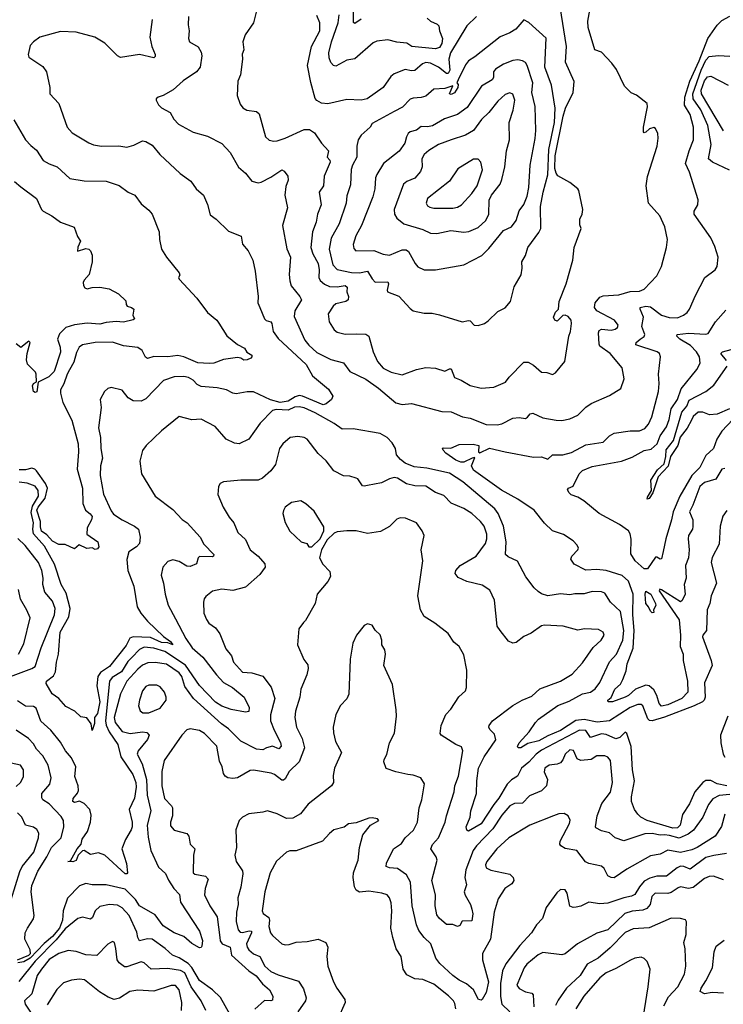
# Model space of a CAD drawing. Extents: x 1246230 to 1426786, y 660032 to 763141.
# Tile 364 of 566: x 1377578 to 1382025, y 671354 to 677574. Entities that reach past the tile are written whole.
import ezdxf

# ---------------------------------------------------------------- set-up
doc = ezdxf.new("R2010")
doc.units = 0

msp = doc.modelspace()

# ---------------------------------------------------------------- linework, layer by layer
at = {"layer": '0CON10XD'}
for points in [[(1379083.1, 677665), (1379055.3, 677555), (1379002.1, 677477.9), (1378987.5, 677435), (1378994.2, 677385), (1378984.4, 677355.6), (1378986.7, 677325), (1378972.9, 677225), (1378956.9, 677185), (1378952.9, 677095), (1378970.6, 677040.6), (1378987.6, 677017.6), (1379013.7, 677003.7), (1379075, 676993.3), (1379090.4, 676980.4), (1379130.6, 676835), (1379155, 676812.9), (1379185, 676806.9), (1379205, 676810), (1379255, 676826.2), (1379375, 676881.1), (1379410.3, 676880.3), (1379440.4, 676860.4), (1379485.3, 676795.3), (1379530, 676745), (1379522, 676705), (1379537.9, 676687.9), (1379540, 676675), (1379502.4, 676585), (1379497.7, 676525), (1379471.5, 676485), (1379483.1, 676405), (1379459.6, 676345), (1379451.5, 676295), (1379428.4, 676235), (1379417.4, 676135), (1379431.3, 676095), (1379464.8, 676035), (1379470.6, 675995), (1379468.1, 675945), (1379476.6, 675926.6), (1379503.2, 675903.2), (1379535, 675888.6), (1379585, 675885.6), (1379635, 675894.5), (1379647.5, 675885), (1379645.3, 675855), (1379655.5, 675825), (1379654.4, 675805), (1379638.8, 675795), (1379575, 675778.8), (1379559.4, 675765), (1379527.1, 675715), (1379534.4, 675665), (1379565.4, 675615.4), (1379585, 675599.4), (1379635, 675586.7), (1379705, 675590), (1379765, 675587.1), (1379784.3, 675575), (1379811.1, 675475), (1379838.5, 675415), (1379875, 675371.8), (1379925, 675346.7), (1379995, 675329.7), (1380085, 675364.5), (1380145, 675377.5), (1380205, 675372.5), (1380265, 675354.6), (1380295, 675368.6), (1380305, 675367.5), (1380325, 675313.5), (1380367.4, 675297.4), (1380425, 675262.5), (1380495, 675247.1)], [(1379735, 677578), (1379695, 677550.5), (1379687.1, 677557.1), (1379687.6, 677655)], [(1380495, 675247.1), (1380575, 675252), (1380648.8, 675285), (1380670.8, 675315), (1380765, 675410.8), (1380790.5, 675410.5), (1380825, 675392), (1380875, 675348), (1380910, 675345), (1380945, 675332), (1380965, 675342.9), (1381022.9, 675415), (1381048.1, 675575), (1381059.2, 675605), (1381066.2, 675655), (1381062.5, 675675), (1381045, 675700), (1381025, 675707.5), (1381010, 675705), (1380975, 675670), (1380960, 675675), (1380952, 675695), (1380965, 675727.5), (1380982.5, 675745), (1380986.2, 675795), (1381031.4, 675905), (1381074.2, 676055), (1381082.9, 676135), (1381126.7, 676255), (1381118.3, 676278.3), (1381117.5, 676315), (1381132.5, 676345), (1381137.5, 676375), (1381111.9, 676495), (1381105.2, 676505.2), (1381054.6, 676545), (1380978.9, 676588.9), (1380967.9, 676605), (1380960.9, 676635), (1380963, 676715), (1381013, 676965), (1381028.2, 677015), (1381075.3, 677115), (1381083, 677183), (1381028.1, 677305), (1381034.5, 677405), (1380993.5, 677655)], [(1380595, 675013.8), (1380625, 675020.6), (1380695, 675057), (1380735, 675060.6), (1380775, 675055.7), (1380787.5, 675062.5), (1380803.8, 675085), (1380820.9, 675089.1), (1380885, 675059.5), (1380967.5, 675045), (1381005, 675042.5), (1381055, 675053.1), (1381104.6, 675075.4), (1381155, 675125.7), (1381189.8, 675150.2), (1381305, 675200.8), (1381376.2, 675245), (1381398, 675305), (1381386, 675375), (1381310, 675465), (1381245, 675511.1), (1381239.3, 675525), (1381235.4, 675595), (1381240, 675610), (1381255, 675618.8), (1381315, 675613.3), (1381341.1, 675618.9), (1381355, 675628.8), (1381360, 675645), (1381336.9, 675676.9), (1381225.8, 675735), (1381210, 675755), (1381215.5, 675785), (1381245, 675820.5), (1381265, 675829.5), (1381365, 675836.9), (1381435, 675857.3), (1381495, 675860), (1381525, 675872.9), (1381605, 675956.7), (1381634.5, 676015.5), (1381665.8, 676135), (1381671.9, 676185), (1381655.5, 676265), (1381622.5, 676335), (1381550.8, 676415), (1381536.9, 676525), (1381545, 676583.3), (1381605.6, 676775), (1381613.8, 676825), (1381610, 676855), (1381597, 676887), (1381585, 676892.5), (1381557.5, 676885), (1381535, 676863.3), (1381525, 676860), (1381520, 676865), (1381519.2, 676895), (1381545.9, 677024.1), (1381544.2, 677045), (1381476.8, 677096.8), (1381442.3, 677112.3), (1381399.2, 677155), (1381349.4, 677259.4), (1381320.5, 677300.5), (1381255, 677369), (1381212.7, 677385), (1381170.4, 677525), (1381168.9, 677565), (1381180, 677635)], [(1378414.6, 677575.4), (1378399.5, 677465), (1378412.2, 677405), (1378434.3, 677355), (1378435, 677342.5), (1378426.7, 677333.3), (1378334.6, 677354.6), (1378215, 677334.5), (1378195, 677345.7), (1378115, 677426.9), (1378053.6, 677463.6), (1377935, 677495.5), (1377835, 677499.2), (1377705.7, 677464.3), (1377665.8, 677435), (1377645, 677411.2), (1377632, 677355), (1377635, 677337.5), (1377725, 677278), (1377747.1, 677245), (1377767.8, 677145), (1377768.6, 677105), (1377825.6, 677045), (1377878.6, 676895), (1377910.2, 676860.2), (1378015, 676796.5), (1378045, 676784.6), (1378095, 676776.2), (1378205, 676776.4), (1378255, 676770), (1378299.4, 676780.6), (1378355, 676809.2), (1378375, 676805.7), (1378415, 676782), (1378463.6, 676723.6), (1378591.8, 676601.8), (1378658.6, 676555), (1378693.8, 676505), (1378739.2, 676465), (1378765, 676407.5), (1378781.7, 676341.7), (1378820, 676315), (1378898.3, 676238.3), (1378977, 676207), (1378987, 676157), (1379022, 676115), (1379051.4, 676055), (1379067.1, 675985), (1379084, 675825), (1379082, 675785), (1379095.6, 675755.6)], [(1378644.5, 677595.5), (1378642.5, 677542.5), (1378649.2, 677505), (1378644, 677455), (1378651.2, 677435), (1378705, 677402), (1378725, 677370), (1378728.6, 677345), (1378717.5, 677275), (1378695, 677244.4), (1378611.2, 677188.8), (1378547.8, 677132.2), (1378484.5, 677095.5), (1378453.3, 677085), (1378441.2, 677075), (1378440, 677065), (1378455, 677036.7), (1378475, 677017.5), (1378528.3, 676988.3), (1378552.5, 676945), (1378582.5, 676915), (1378675, 676864.2), (1378765, 676838), (1378855, 676792), (1378907.5, 676735), (1378961.7, 676641.7), (1379005, 676604.2), (1379045, 676554.3), (1379084.5, 676544.5), (1379105, 676548.8), (1379165, 676578.7), (1379235, 676625.8), (1379248.3, 676618.3), (1379273.3, 676585), (1379275, 676560), (1379260.4, 676519.6), (1379252.5, 676465), (1379270.8, 676385), (1379239.4, 676275), (1379266, 676126), (1379289.4, 676075), (1379280, 675965), (1379284.2, 675924.2), (1379293.8, 675893.8), (1379349.2, 675825), (1379358, 675805), (1379315.7, 675735), (1379311.7, 675698.3), (1379380.1, 675550.1), (1379405, 675517.8), (1379455, 675470.8), (1379545, 675428.2), (1379625, 675407.1), (1379665, 675351.2), (1379765, 675302.5), (1379845.7, 675245.7), (1379955, 675154.5), (1379995, 675143.3), (1380055, 675150.4), (1380245, 675098.1), (1380305, 675096.5), (1380375.3, 675065.3), (1380425, 675056.4), (1380525, 675017.7), (1380595, 675013.8)], [(1380465.6, 677595), (1380404.1, 677535.9), (1380301.2, 677365), (1380289.6, 677325), (1380295.5, 677254.5), (1380285, 677234.6), (1380275, 677235.4), (1380225, 677275.3), (1380175, 677300.4), (1380145, 677304.5), (1380122.9, 677295), (1380075, 677253.8), (1380055, 677251.3), (1380015, 677258.9), (1379945, 677232.5), (1379924.2, 677215.8), (1379874.2, 677145.8), (1379773.3, 677075), (1379735, 677065.6), (1379645, 677069.6), (1379525, 677042.9), (1379485, 677046.9), (1379455, 677063.1), (1379446.2, 677076.2), (1379417, 677177), (1379397.6, 677285), (1379422.4, 677405), (1379474.8, 677505), (1379474.8, 677554.8), (1379455, 677600.6)], [(1380152.4, 677585), (1380175, 677565.3), (1380216.8, 677546.8), (1380226.5, 677536.5), (1380230, 677505), (1380249.1, 677455), (1380245.4, 677424.6), (1380230.6, 677399.4), (1380205, 677391.2), (1380056, 677406), (1380025, 677426.6), (1379962, 677432), (1379905, 677446.8), (1379835, 677439.5), (1379810.9, 677429.1), (1379695, 677327.5), (1379645, 677319.4), (1379575, 677281.4), (1379562, 677285), (1379544.6, 677304.6), (1379534.1, 677334.1), (1379532.5, 677365), (1379548.8, 677435), (1379591.4, 677555), (1379596.4, 677605)], [(1380475, 675642.5), (1380515, 675656), (1380537.9, 675672.1), (1380599.7, 675730.3), (1380645.7, 675754.3), (1380680, 675795), (1380702.7, 675887.3), (1380747.8, 675962.2), (1380753.6, 676005), (1380751.2, 676045), (1380774.7, 676085.3), (1380790, 676135), (1380859.5, 676230.5), (1380871.1, 676255), (1380869.8, 676395), (1380885.9, 676485), (1380915.6, 676594.4), (1380922, 676755), (1380958, 676925), (1380961.6, 677015), (1380938.6, 677161.4), (1380897.4, 677275), (1380905, 677458.6), (1380795, 677556.2), (1380765, 677572.5), (1380713.3, 677515), (1380675, 677490.5), (1380615, 677465.5), (1380455, 677339.2), (1380414.4, 677315), (1380395, 677289.2), (1380348, 677195), (1380340, 677175), (1380348.8, 677165), (1380346.7, 677145), (1380325, 677112.5), (1380305, 677102.5), (1380294, 677105), (1380316.2, 677156.2), (1380265, 677139.2), (1380195, 677136.4), (1380145, 677090.4), (1380115, 677082.1), (1380065, 677079.4), (1380045, 677071.4), (1379998, 677022), (1379944.3, 676994.3), (1379805, 676917.5), (1379792, 676895), (1379735.2, 676844.8), (1379716.8, 676815), (1379707.9, 676775), (1379708.8, 676705), (1379680.9, 676655), (1379672.6, 676627.4), (1379669.5, 676530.5), (1379645, 676462.5), (1379640.4, 676415), (1379596.3, 676283.7), (1379546.6, 676195), (1379534.2, 676125), (1379556.6, 676026.6), (1379585, 675996.2), (1379675, 675976.7), (1379724.4, 675975.6), (1379775, 675986.1), (1379805, 675936.7), (1379825, 675917.1), (1379905, 675918), (1379908.9, 675905), (1379900, 675865), (1379903.3, 675855), (1379975, 675827.5), (1380045, 675748.8), (1380065, 675736), (1380135, 675720.8), (1380185, 675720), (1380230.3, 675710.3), (1380375, 675665.7), (1380415, 675674), (1380425, 675671.2), (1380450, 675645), (1380475, 675642.5)], [(1382035, 674738.9), (1382015, 674735.5), (1381978.1, 674671.9), (1381905, 674650.8), (1381875.8, 674625), (1381832.8, 674507.2), (1381810, 674465), (1381831.5, 674415), (1381832.8, 674372.8), (1381830.9, 674355), (1381805.5, 674315), (1381801.5, 674295), (1381808.2, 674225), (1381805.4, 674175), (1381786.4, 674125), (1381790.4, 674045), (1381776.2, 674005), (1381784.5, 673945), (1381765, 673904), (1381755, 673897.5), (1381635, 673972.2), (1381624.2, 673975.8), (1381619.4, 673965), (1381745, 673782.5), (1381753.2, 673685), (1381750.9, 673615), (1381770, 673565), (1381770, 673525), (1381798.8, 673395), (1381800, 673325), (1381761.9, 673285), (1381675, 673245.5), (1381635, 673236.9), (1381618.2, 673255), (1381604.4, 673305), (1381585, 673340), (1381556.7, 673365), (1381535, 673370), (1381468.8, 673345), (1381425.3, 673305), (1381405, 673293.9), (1381325, 673264.6), (1381296.7, 673265), (1381294.3, 673275), (1381316.9, 673293.1), (1381340, 673345), (1381373.8, 673376.2), (1381390.5, 673405), (1381409.7, 673460.3), (1381417.7, 673505), (1381455.8, 673604.2), (1381460.6, 673715), (1381451.8, 673815), (1381454.7, 673945.3), (1381426, 674026), (1381385, 674063.9), (1381285, 674095.3), (1381225, 674101.8), (1381155, 674095.5), (1381082, 674135), (1381062, 674165), (1381067.5, 674185), (1381105.5, 674224.5), (1381108.6, 674235), (1381100.6, 674255), (1381075, 674281.8), (1381015, 674321.5), (1380945.7, 674345.7), (1380895, 674393.8), (1380830, 674475), (1380725.6, 674545), (1380622.9, 674602.9), (1380445, 674729.2), (1380434.1, 674755.9), (1380455, 674807.5), (1380436.7, 674805), (1380385, 674779.3), (1380365, 674778), (1380335, 674791.4), (1380271.5, 674835), (1380254.3, 674855), (1380250, 674865), (1380255, 674870), (1380301.7, 674868.3), (1380355, 674890), (1380442.8, 674892.8), (1380480, 674885), (1380478, 674845), (1380485, 674838), (1380547.3, 674867.3), (1380646.2, 674845), (1380825, 674810.9), (1380875, 674813.6), (1380915, 674797.1), (1380945.6, 674824.4), (1381010, 674825), (1381065, 674840.9), (1381155, 674888.2), (1381265, 674904.5), (1381305.8, 674945), (1381335, 674961.1), (1381435, 674976.2), (1381495, 674976.9), (1381528.3, 674991.7), (1381551.5, 675018.5), (1381573.8, 675065), (1381614.6, 675225), (1381619.3, 675275), (1381614.6, 675335.4), (1381627.1, 675445), (1381622, 675465), (1381606.2, 675475), (1381471.2, 675521.2), (1381473.1, 675535), (1381498.1, 675555), (1381525, 675573.5), (1381529.6, 675585), (1381509.2, 675635), (1381520, 675695), (1381498.6, 675745), (1381500, 675755), (1381535, 675763.8), (1381565, 675761.1), (1381635, 675707.1), (1381683.1, 675693.1), (1381735, 675691.3), (1381773.3, 675706.7), (1381796.1, 675723.9), (1381810.6, 675745), (1381847.8, 675832.2), (1381906.9, 675945), (1381973.1, 675995), (1381985.5, 676015), (1381991.9, 676075), (1381970.7, 676140.7), (1381945.4, 676195.4), (1381839.4, 676345), (1381840.6, 676365), (1381864.4, 676405), (1381865.7, 676435.7), (1381810.6, 676610.6), (1381785.4, 676665), (1381808.2, 676745), (1381835.3, 676815), (1381835.3, 676894.7), (1381815.8, 676975), (1381778.7, 677035), (1381780.6, 677085), (1381813.1, 677186.9), (1381871.6, 677315), (1381926.5, 677455), (1381985, 677540.7), (1382015, 677570), (1382065, 677596.7)], [(1380135, 675994.4), (1380205, 675994.4), (1380384.1, 676025.9), (1380498, 676085), (1380542.2, 676127.8), (1380635, 676242), (1380685.7, 676265), (1380715, 676306.2), (1380733.9, 676366.1), (1380765, 676405.8), (1380785, 676458.8), (1380795.3, 676515), (1380804.4, 676655), (1380835.3, 676824.7), (1380838.9, 676875), (1380834.6, 677025), (1380815.4, 677114.6), (1380820, 677175), (1380784.5, 677285), (1380773.8, 677303.8), (1380755.4, 677315.4), (1380725, 677320.9), (1380695, 677316.4), (1380635, 677292.9), (1380585, 677261.5), (1380571.8, 677245), (1380571.2, 677208.8), (1380564.4, 677195), (1380497.1, 677155), (1380405, 677020), (1380345, 676975.3), (1380262.4, 676947.6), (1380186.6, 676903.4), (1380155, 676896.9), (1380115, 676899.1), (1380085, 676876.9), (1380045, 676865.8), (1380033.8, 676855), (1380022, 676835), (1380012.5, 676795), (1379976.6, 676743.4), (1379877.5, 676665), (1379835, 676595.7), (1379827.1, 676575), (1379821.8, 676505), (1379809.1, 676455), (1379738.5, 676275), (1379701.5, 676208.5), (1379686.2, 676155), (1379688.9, 676128.9), (1379701.2, 676115), (1379816.7, 676116.7), (1379875, 676092.7), (1379915, 676087.3), (1379995, 676120.5), (1380020.6, 676120.6), (1380035, 676110), (1380076.5, 676035), (1380095, 676013.3), (1380135, 675994.4)], [(1382064.5, 676624.5), (1381956, 676675), (1381931.9, 676695), (1381948.1, 676785), (1381926, 676905), (1381882.8, 677005), (1381833.9, 677075), (1381831.1, 677105), (1381885, 677255.2), (1381915, 677318), (1381935, 677341.8), (1381995, 677347.8), (1382065, 677344.2)], [(1382025, 676873.1), (1381886.2, 677105), (1381885, 677129.2), (1381905, 677187.6), (1381925, 677214.1), (1381945, 677218.2), (1382055, 677160)], [(1380215, 676224.5), (1380303.1, 676243.1), (1380385, 676232.5), (1380415.7, 676235.7), (1380475, 676260.9), (1380523.5, 676305), (1380543.6, 676346.4), (1380545.5, 676435), (1380559.5, 676465), (1380613.6, 676535), (1380624.4, 676564.4), (1380643.8, 676645), (1380654.7, 676745), (1380673.2, 676815), (1380670.8, 676925), (1380696.7, 677003.3), (1380706.5, 677065), (1380695, 677102.9), (1380675, 677111.5), (1380645, 677102.1), (1380599.6, 677060.4), (1380541.9, 676988.1), (1380496.2, 676943.8), (1380445, 676875.3), (1380395, 676845.4), (1380305.3, 676814.7), (1380225, 676786.7), (1380162.8, 676747.2), (1380135, 676721.9), (1380119.6, 676695), (1380120.8, 676645), (1380111.2, 676615), (1380075, 676572.9), (1380025, 676552.5), (1380002.5, 676535), (1379944.4, 676375), (1379946.6, 676346.6), (1379961.1, 676321.1), (1380005.3, 676285.3), (1380125, 676248), (1380175, 676226.4), (1380215, 676224.5)], [(1377541.2, 676941.2), (1377614.4, 676815), (1377649.2, 676779.2), (1377685, 676750), (1377726.9, 676685), (1377765, 676662.9), (1377815, 676645.6), (1377895, 676571.2), (1377985, 676555.5), (1378125, 676554.2), (1378206.8, 676526.8), (1378262.5, 676485), (1378305, 676465.8), (1378345, 676410), (1378395, 676372), (1378414.2, 676345), (1378460, 676235), (1378460.6, 676185), (1378473.3, 676125), (1378505, 676074), (1378586.7, 675975), (1378589.3, 675960.7), (1378581.2, 675945), (1378586.2, 675935), (1378697.8, 675815), (1378764.2, 675725), (1378824.2, 675675), (1378836.4, 675656.4), (1378887.8, 675577.8), (1378955, 675521.4), (1378999.3, 675499.3), (1379013.7, 675473.7), (1379044.4, 675455), (1379046, 675445), (1379037.8, 675435), (1379015, 675424.4), (1378995, 675423.5), (1378975, 675435.8), (1378955, 675439.4), (1378866.6, 675426.6), (1378805, 675404.7), (1378775, 675403.1), (1378703.8, 675406.2), (1378614.4, 675444.4), (1378576.9, 675453.1), (1378515, 675445.4), (1378425, 675447.5), (1378385, 675434.4), (1378373.1, 675443.1), (1378351.4, 675485), (1378325, 675503.1), (1378235, 675514.2), (1378165, 675536.5), (1378055, 675534.5), (1377975, 675520), (1377954.6, 675505.4), (1377937.7, 675472.3), (1377919.7, 675410.3), (1377892.5, 675362.5), (1377877, 675335), (1377857.1, 675272.9), (1377835.6, 675235), (1377834.8, 675215), (1377850.9, 675155), (1377907.7, 675045), (1377946.9, 674895), (1377950.4, 674845), (1377940.6, 674735), (1377975.3, 674614.7), (1377977.3, 674517.3), (1377994.6, 674475), (1378023.5, 674453.5), (1378035.2, 674435), (1378031.5, 674415), (1378003.4, 674365), (1378002.5, 674325), (1378070.9, 674275), (1378077.5, 674245), (1378068.9, 674231.1), (1378055, 674226.2), (1378035, 674237.5), (1378002.4, 674232.4), (1377953.9, 674256.1), (1377925, 674231.2), (1377865, 674258), (1377825, 674259.2), (1377785, 674280), (1377749.5, 674319.5), (1377715, 674342.9), (1377710, 674370), (1377709, 674405), (1377686.5, 674475), (1377695, 674494.7), (1377738.7, 674551.3), (1377753, 674615), (1377742, 674645), (1377685.2, 674725), (1377674.5, 674735), (1377655, 674740.2), (1377615, 674729.9), (1377575, 674730.6)], [(1380195, 676383.8), (1380315, 676384.4), (1380345, 676390.4), (1380369.1, 676405), (1380435, 676475.3), (1380469.2, 676525), (1380502.5, 676625), (1380492.5, 676675), (1380475, 676694.2), (1380445, 676694.2), (1380347.6, 676632.4), (1380294.4, 676555), (1380155, 676443.8), (1380147.1, 676415), (1380155, 676398), (1380169.2, 676389.2), (1380195, 676383.8)], [(1377545, 676552.2), (1377585, 676518.6), (1377684, 676445), (1377715.8, 676375.8), (1377726.2, 676365), (1377781.2, 676335), (1377835, 676296), (1377922.7, 676262.7), (1377942.9, 676205), (1377961.4, 676175), (1377945, 676136.7), (1377942.9, 676112.9), (1377995, 676128.2), (1378014.5, 676124.5), (1378025.7, 676115), (1378036.4, 676086.4), (1378035.5, 676045), (1378016.9, 675965), (1377985, 675929.2), (1377979.5, 675915), (1377980.5, 675895), (1377989.3, 675879.3), (1378005, 675873.1), (1378035, 675882.9), (1378085, 675884.2), (1378143.9, 675873.9), (1378201.7, 675841.7), (1378248.3, 675798.3), (1378250, 675775), (1378257.5, 675765), (1378285, 675756.7), (1378298.8, 675745), (1378293, 675707), (1378302.5, 675685), (1378295, 675677.5), (1378235, 675664.3), (1378187, 675667), (1378125, 675661.3), (1378085, 675649.8), (1378005, 675656.5), (1377925, 675646.1), (1377870, 675630), (1377829.3, 675590.7), (1377816.2, 675555), (1377834.5, 675505), (1377836.6, 675473.4), (1377795, 675352.5), (1377763, 675317), (1377695.7, 675284.3), (1377685.9, 675224.1), (1377675, 675219.1), (1377665, 675225.5), (1377658.6, 675261.4), (1377665, 675275.6), (1377684, 675286), (1377682.9, 675335), (1377678.1, 675348.1), (1377627.7, 675397.7), (1377620.6, 675425), (1377624.7, 675465.3), (1377643.3, 675535), (1377635, 675543.3), (1377585, 675503.3), (1377555, 675526.2)], [(1379095.6, 675755.6), (1379125, 675683.8), (1379135, 675674.3), (1379164.6, 675664.6), (1379172.2, 675655), (1379180, 675605), (1379210.4, 675560.4), (1379387.5, 675395), (1379428, 675325), (1379530.5, 675240.5), (1379555.9, 675195), (1379548.5, 675175), (1379515, 675147.1), (1379495, 675140.7), (1379366.2, 675196.2), (1379345, 675199.6), (1379318.7, 675191.3), (1379275, 675163.6), (1379225, 675155.9), (1379162.2, 675172.2), (1379055, 675223.1), (1379016.1, 675223.9), (1378945, 675210.8), (1378925, 675214.4), (1378885.3, 675235.3), (1378825, 675249.5), (1378725, 675257.5), (1378700.5, 675270.5), (1378675, 675296.5), (1378645, 675313.6), (1378615, 675319.6), (1378555, 675318.8), (1378485.9, 675294.1), (1378375, 675179.2), (1378346.2, 675163.8), (1378295, 675165.6), (1378264, 675185), (1378225, 675233.3), (1378155, 675250), (1378135, 675243.3), (1378113.3, 675225), (1378086, 675175), (1378092, 675125), (1378075.6, 674995), (1378088.5, 674935), (1378090.4, 674865), (1378100.4, 674805), (1378088.8, 674755), (1378086.2, 674695), (1378106.7, 674576.7), (1378155, 674471.2), (1378170.9, 674450.9), (1378225, 674413.5), (1378304, 674375), (1378328, 674355), (1378340, 674305), (1378336, 674266), (1378316.2, 674245), (1378267.7, 674212.3), (1378255.8, 674164.2), (1378261.1, 674095), (1378300, 673995), (1378320.9, 673865), (1378343.3, 673825), (1378385.5, 673775), (1378487.7, 673677.7), (1378530.6, 673645), (1378545.5, 673625), (1378515, 673637.8), (1378475, 673639.8), (1378405, 673670.3), (1378295, 673675.9), (1378273.1, 673666.9), (1378250, 673620), (1378145, 673487.8), (1378089.3, 673450.7), (1378070.9, 673425), (1378066, 673366), (1378083.5, 673265), (1378068.8, 673191.2), (1378051.2, 673165), (1378051.7, 673128.3), (1378035, 673083.8), (1378028.8, 673125), (1378003.3, 673163.3), (1377965, 673170), (1377925.5, 673205.5), (1377868.8, 673235), (1377826.3, 673286.3), (1377782.9, 673315), (1377745, 673381.2), (1377748.2, 673395), (1377791.1, 673428.9), (1377805, 673454.4), (1377810.3, 673515), (1377824.2, 673565), (1377833.4, 673705), (1377887.5, 673802.5), (1377896.4, 673855), (1377872, 673952), (1377839.4, 674005), (1377798.4, 674135), (1377735, 674248.8), (1377666.1, 674326.1), (1377660.7, 674355), (1377664.3, 674395), (1377651.1, 674461.1), (1377658.7, 674501.3), (1377696.1, 674565), (1377695, 674598.9), (1377675, 674627.8), (1377625, 674646.6), (1377575, 674652.7)], [(1382085, 675049.4), (1382015, 674975.6), (1381984.6, 674925), (1381963.3, 674865), (1381915, 674820.9), (1381875.8, 674745), (1381825.2, 674695), (1381749.7, 674565), (1381707.4, 674465), (1381697.9, 674415), (1381660.3, 674295), (1381644.5, 674214.5), (1381635, 674168.8), (1381625, 674166.2), (1381605, 674179.4), (1381595, 674178.9), (1381545.3, 674104.7), (1381525, 674104.5), (1381467.2, 674155), (1381440.4, 674200.4), (1381441.4, 674291.4), (1381435.4, 674325.4), (1381424.4, 674344.4), (1381367.5, 674385), (1381239.4, 674455), (1381143.7, 674533.7), (1381105, 674557.1), (1381063, 674573), (1381049.6, 674585), (1381040.9, 674605), (1381046, 674615), (1381075, 674627.5), (1381114.3, 674705.7), (1381135, 674726.1), (1381195, 674751.8), (1381381.2, 674785), (1381448.5, 674811.5), (1381525, 674852.3), (1381568.8, 674861.2), (1381605.6, 674894.4), (1381625.1, 674944.9), (1381665, 675002.7), (1381682.6, 675047.4), (1381695.6, 675115), (1381734.3, 675175), (1381758.1, 675241.9), (1381857.1, 675365), (1381878.1, 675405), (1381873.8, 675445), (1381854.7, 675475), (1381817.5, 675515), (1381749.1, 675555), (1381731.4, 675575), (1381734, 675585), (1381805, 675593.2), (1381912.4, 675587.6), (1381927.9, 675592.1), (1381974.4, 675665), (1382041.2, 675738.8)], [(1382045, 675422.2), (1382009.4, 675465), (1382020, 675475), (1382075, 675491.6)], [(1382063.1, 675115), (1381985, 675082.1), (1381937.5, 675077.5), (1381895, 675095.5), (1381865, 675094.4), (1381835, 675066.6), (1381823.3, 675043.3), (1381797.1, 674992.9), (1381752.7, 674937.3), (1381737.2, 674885), (1381691.3, 674815), (1381677, 674753), (1381613.4, 674686.6), (1381578.4, 674585), (1381555, 674549.5), (1381543.2, 674545), (1381545, 674557.8), (1381571.1, 674598.9), (1381566, 674665), (1381609.7, 674730.3), (1381650.8, 674769.2), (1381661.4, 674815), (1381663, 674857), (1381709.5, 674915), (1381762.9, 675095), (1381795, 675132.9), (1381809.3, 675170.7), (1381913.5, 675225), (1381965.3, 675264.7), (1382047.9, 675385)], [(1382046.3, 674473.7), (1382022.1, 674437.9), (1382005.6, 674375), (1381998.3, 674261.7), (1381954.2, 674175.8), (1381946.9, 674145), (1381982, 674015), (1381948.2, 673935), (1381938.7, 673885), (1381923.2, 673845), (1381919.1, 673715), (1381894.5, 673685.5), (1381892.5, 673675), (1381948.8, 673525), (1381954.6, 673495), (1381905.3, 673384.7), (1381909.7, 673295), (1381904.1, 673275), (1381893.4, 673265), (1381840.9, 673239.1), (1381652.5, 673167.5), (1381575, 673145.2), (1381557.4, 673147.4), (1381546.6, 673156.6), (1381515, 673239.6), (1381505, 673246.8), (1381485, 673248.4), (1381435, 673229.4), (1381304.8, 673145.2), (1381227.1, 673137.1), (1381145, 673153), (1381093, 673147), (1380995, 673083.4), (1380915, 673050), (1380858.8, 673018.8), (1380789.2, 673000.8), (1380745, 672974.4), (1380727.5, 672975), (1380723.4, 672983.4), (1380734.5, 673005), (1380798.6, 673075), (1380836.9, 673135), (1380855.8, 673155), (1380978.3, 673241.7), (1381050.3, 673269.7), (1381134.3, 673315), (1381185, 673326.8), (1381215, 673347.7), (1381244, 673386), (1381305, 673517.8), (1381350.6, 673565), (1381389.8, 673655), (1381395.6, 673715), (1381375, 673834.4), (1381312.4, 673895), (1381275, 673951.9), (1381255, 673960.5), (1381195, 673962.7), (1381145, 673947.3), (1381086.7, 673946.7), (1381055, 673940), (1380995, 673946.7), (1380915, 673934.2), (1380875, 673946), (1380855, 673960.8), (1380829.2, 673985), (1380775.8, 674055), (1380724.4, 674154.4), (1380665, 674180), (1380648, 674195), (1380651.6, 674275), (1380635.8, 674375), (1380602.7, 674455), (1380581.1, 674485), (1380377.6, 674655), (1380295, 674709.4), (1380150.6, 674740.6), (1380070.4, 674750.4), (1380015, 674771.8), (1379984.5, 674795), (1379959.4, 674825), (1379953.3, 674865), (1379931.4, 674901.4), (1379900.4, 674935), (1379855, 674959), (1379685, 674988.7), (1379615, 674986.4), (1379565, 675023.9), (1379445, 675091.6), (1379375, 675123), (1379345, 675128.9), (1379315, 675125.6), (1379273.6, 675106.4), (1379198.9, 675111.1), (1379175, 675106.3), (1379098.2, 675025), (1379025.4, 674924.6), (1378965, 674894), (1378935, 674899.4), (1378883.6, 674923.6), (1378814.3, 675004.3), (1378725, 675050.8), (1378665, 675045.5), (1378585, 675068), (1378473.9, 674976.1), (1378378.1, 674885), (1378355, 674852), (1378337.1, 674785), (1378348, 674705), (1378435, 674563.3), (1378545, 674480), (1378605, 674416), (1378635.4, 674395.4), (1378717.8, 674305), (1378741.3, 674261.3), (1378804, 674195), (1378803.3, 674185), (1378795, 674181.4), (1378715, 674183.3), (1378706.7, 674175), (1378694.3, 674135.7), (1378655, 674120), (1378635, 674122.1), (1378585, 674152.1), (1378545, 674162.2), (1378515, 674151.4), (1378483.1, 674115), (1378471.1, 674065), (1378486.7, 674015), (1378497.8, 673945), (1378516.7, 673875), (1378561.7, 673788.3), (1378626.9, 673665), (1378668.2, 673605), (1378735.9, 673545.9), (1378821.2, 673435), (1378865, 673387.7), (1378921.8, 673355), (1378997.1, 673295), (1379028.8, 673228.8), (1379025, 673204), (1379005, 673199.4), (1378915, 673216.7), (1378855, 673238.2), (1378815, 673262.8), (1378715, 673367.3), (1378625.5, 673495.5), (1378495, 673582), (1378425, 673603.2), (1378365, 673609.2), (1378335, 673594.3), (1378287.4, 673545), (1378261.2, 673518.8), (1378221.5, 673455), (1378162, 673418), (1378144.6, 673395.4), (1378120, 673145), (1378125, 673116.6), (1378143.5, 673075), (1378198, 672995), (1378216.3, 672916.3), (1378292.9, 672805), (1378312, 672755), (1378314.7, 672724.7), (1378303.4, 672656.6), (1378270.3, 672585), (1378288.7, 672505), (1378288.5, 672475), (1378282.7, 672455), (1378245.6, 672395), (1378223.8, 672335), (1378253.8, 672243.8), (1378260, 672185), (1378255, 672178.6), (1378245, 672178.9), (1378115.6, 672295.6), (1378075, 672310), (1378025, 672300.8), (1377985, 672326.2), (1377975, 672323.3), (1377948, 672295), (1377935, 672261.4), (1377914.2, 672254.2), (1377882.5, 672255), (1377900, 672260), (1377940.4, 672335), (1377965.4, 672364.6), (1377973.5, 672396.5), (1378005.6, 672445.6), (1378024.5, 672505), (1378029.1, 672549.1), (1378020.5, 672585), (1377985, 672622.2), (1377955, 672636.1), (1377925, 672628.2), (1377914.8, 672634.8), (1377915.7, 672655), (1377942.7, 672687.3), (1377949.8, 672705), (1377947.3, 672735), (1377927, 672793), (1377932.4, 672855), (1377905, 672911.2), (1377868.2, 672955), (1377835, 673010.6), (1377774.8, 673084.8), (1377711.5, 673141.5), (1377681.2, 673225), (1377665, 673235.3), (1377615, 673237.3), (1377565, 673270.8)], [(1381114.7, 673084.7), (1380875, 672959.4), (1380842.5, 672935), (1380796, 672884), (1380749.2, 672845), (1380724.1, 672795.9), (1380685, 672772.2), (1380658.2, 672745), (1380605, 672655.4), (1380573.6, 672616.4), (1380495, 672492.9), (1380415, 672446.9), (1380404.7, 672454.7), (1380399.1, 672475), (1380424.4, 672535), (1380428.9, 672575), (1380464, 672685), (1380465.9, 672765), (1380478.2, 672845), (1380513.1, 672916.9), (1380586.1, 673025), (1380579.6, 673059.6), (1380549.8, 673089.8), (1380541.9, 673105), (1380544.4, 673115), (1380565.5, 673145), (1380695, 673240.8), (1380752.5, 673275), (1380815, 673300), (1380865, 673345.8), (1380995, 673394.6), (1381070, 673440), (1381135, 673510.6), (1381201.1, 673608.9), (1381253.1, 673655), (1381272.5, 673685), (1381265.5, 673705.5), (1381235, 673721.4), (1381146.8, 673726.8), (1381105, 673718.1), (1381013.4, 673743.4), (1380895, 673749.2), (1380875, 673744.3), (1380811.1, 673698.9), (1380765, 673678.1), (1380715, 673640), (1380695, 673636), (1380667.3, 673647.3), (1380615.4, 673715.4), (1380595, 673742.5), (1380577.6, 673907.6), (1380549.2, 673969.2), (1380501.5, 674001.5), (1380404.6, 674024.6), (1380349.4, 674049.4), (1380330.8, 674075), (1380334.3, 674095), (1380360.8, 674125), (1380462.9, 674185), (1380522.5, 674265), (1380530.9, 674295), (1380530.8, 674325), (1380512.7, 674375), (1380490, 674405), (1380435, 674455.5), (1380385, 674486.1), (1380305, 674520), (1380258.6, 674568.6), (1380205, 674586.5), (1380145, 674626.7), (1380075, 674630.4), (1380021.9, 674641.9), (1379965, 674677.3), (1379945, 674681.5), (1379915, 674674.4), (1379865, 674648.6), (1379775, 674630.8), (1379755, 674626.2), (1379745, 674630), (1379715, 674673.3), (1379705, 674678.8), (1379665, 674690.8), (1379625, 674693.3), (1379562.5, 674725), (1379515, 674788), (1379464.6, 674834.6), (1379395, 674924), (1379375, 674935.7), (1379335, 674941.4), (1379286.7, 674935), (1379240, 674895), (1379219.4, 674865), (1379194.3, 674765), (1379164.3, 674725), (1379112.8, 674677.2), (1379084.5, 674665.5), (1378975, 674664.4), (1378865, 674653.8), (1378845, 674643.3), (1378833.8, 674625), (1378830, 674575), (1378864.5, 674494.5), (1378901.1, 674431.1), (1378930.8, 674395), (1378956, 674335), (1379005, 674290), (1379034.3, 674225), (1379084.7, 674184.7), (1379126.2, 674136.2), (1379130, 674115), (1379095, 674068.8), (1379005, 673988.6), (1378925, 673969.1), (1378855, 673976.4), (1378796.6, 673963.4), (1378755, 673930), (1378742.9, 673915), (1378738.6, 673895), (1378741.9, 673825), (1378757.5, 673785), (1378772.4, 673762.4), (1378815, 673732), (1378842.9, 673695), (1378880.2, 673600.2), (1378915.7, 673555), (1378930, 673515), (1378985, 673452.9), (1379045, 673448.9), (1379115, 673427.5), (1379167.9, 673357.9), (1379190.6, 673285), (1379163.6, 673183.6), (1379162.3, 673145), (1379185.2, 673085.2), (1379227.1, 673007.1), (1379229.4, 672985), (1379215, 672967.4), (1379175, 672984.6), (1379138, 672975), (1379115, 672960.5), (1379075, 672966.2), (1378975, 673016.9), (1378897.7, 673095), (1378853.3, 673125), (1378676.6, 673285), (1378621.8, 673361.8), (1378601.6, 673425), (1378585, 673447.8), (1378505, 673502.9), (1378435, 673512.9), (1378388.5, 673511.5), (1378355, 673495.4), (1378325, 673471.2), (1378255.4, 673395), (1378215.9, 673315), (1378174.8, 673165.2), (1378182.1, 673135), (1378225, 673077.6), (1378275.2, 673064.8), (1378355, 673074.1), (1378381.9, 673071.9), (1378396.9, 673055), (1378385, 673027.1), (1378327.7, 672955), (1378321.1, 672935), (1378352.6, 672872.6), (1378379, 672775), (1378384, 672675), (1378405.9, 672575), (1378384.4, 672485), (1378389.4, 672409.4), (1378407.7, 672325), (1378455, 672220.6), (1378499.7, 672179.7), (1378517.6, 672137.6), (1378551.8, 672085), (1378588.1, 672048.1), (1378595, 671999.4), (1378714.2, 671815), (1378733.6, 671756.4), (1378729.5, 671720.5), (1378725, 671712.5), (1378715, 671711.2), (1378665, 671738.1), (1378615, 671781.1), (1378554.7, 671804.7), (1378485, 671849.5), (1378435, 671918.2), (1378336, 671976), (1378309.7, 672015), (1378245, 672080.4), (1378125, 672109.1), (1378035, 672107.9), (1377995, 672116.1), (1377956.9, 672103.1), (1377879.1, 672025), (1377853.2, 671945), (1377849, 671885), (1377828.5, 671835), (1377785, 671781.6), (1377732.7, 671737.3), (1377645, 671644.8), (1377605, 671622.1), (1377566.6, 671616.6)], [(1379405, 674243.8), (1379425, 674244.2), (1379477.1, 674295), (1379500.6, 674345), (1379499.4, 674369.4), (1379438.3, 674468.3), (1379385.4, 674515.4), (1379355, 674534), (1379295, 674523.8), (1379256.7, 674495), (1379246.1, 674473.9), (1379241.2, 674455), (1379255, 674397.5), (1379285, 674343.3), (1379356.1, 674276.1), (1379392.5, 674265), (1379405, 674243.8)], [(1380799.6, 672670.4), (1380755.3, 672624.7), (1380705, 672622.5), (1380675, 672607.1), (1380625, 672548.5), (1380568.1, 672461.9), (1380465.1, 672354.9), (1380443.5, 672325), (1380397.4, 672202.6), (1380391.7, 672155), (1380402, 672108), (1380386.5, 672065), (1380392.6, 672042.6), (1380426.4, 671985), (1380434.4, 671955), (1380440.6, 671925), (1380435, 671881.2), (1380375, 671880), (1380358.6, 671851.4), (1380345, 671844.3), (1380315, 671858), (1380275, 671858.8), (1380228.3, 671898.3), (1380215, 671918), (1380204.6, 671975), (1380206.1, 672045), (1380182.5, 672135), (1380216.2, 672265), (1380210.5, 672285), (1380177.1, 672335), (1380187.7, 672362.3), (1380225.2, 672404.8), (1380266.8, 672505), (1380274.6, 672545), (1380324, 672696), (1380328.8, 672735), (1380350.4, 672795), (1380379.5, 672955), (1380370, 672980), (1380335, 672995.6), (1380241.2, 673055), (1380236.2, 673065), (1380241.4, 673115), (1380270, 673185), (1380301.7, 673218.3), (1380353.2, 673296.8), (1380396, 673335), (1380401.2, 673355), (1380403.8, 673465), (1380385, 673562.5), (1380356, 673615), (1380322.5, 673642.5), (1380285.8, 673695.8), (1380201.7, 673761.7), (1380134.6, 673804.6), (1380110.4, 673845), (1380093.5, 673935), (1380125.8, 674155), (1380115.7, 674225), (1380133.8, 674315), (1380121.2, 674345), (1380086.2, 674395), (1380015.8, 674425.8), (1379982.3, 674427.7), (1379961.2, 674418.8), (1379915, 674373.1), (1379858.5, 674341.5), (1379775, 674328.1), (1379705, 674344.5), (1379645, 674346), (1379585, 674339.2), (1379565, 674330.8), (1379521.1, 674288.9), (1379484.4, 674225), (1379472.5, 674175), (1379494, 674135), (1379538.7, 674088.7), (1379542.7, 674057.3), (1379525.8, 674025), (1379457.1, 673945), (1379444.3, 673885), (1379385, 673777.5), (1379372.5, 673765), (1379341.2, 673725), (1379333.3, 673625), (1379373, 673533), (1379397.9, 673497.9), (1379400.8, 673475), (1379392.9, 673435), (1379355.6, 673345), (1379348.2, 673295), (1379321.1, 673205), (1379316.7, 673165), (1379326.7, 673105), (1379362.7, 673032.7), (1379377.5, 672975), (1379343.9, 672886.1), (1379281.9, 672825), (1379255, 672778), (1379245, 672770), (1379235, 672770.8), (1379188.6, 672805), (1379166.8, 672813.2), (1379055, 672833.5), (1379035, 672830), (1378955, 672784.5), (1378925, 672780), (1378893.3, 672785), (1378875.8, 672795.8), (1378865, 672812.5), (1378857.1, 672855), (1378840.8, 672890.8), (1378823.8, 672985), (1378745.7, 673065), (1378715, 673083.3), (1378655, 673094), (1378633.2, 673086.8), (1378602.5, 673055), (1378490.5, 672895), (1378476.2, 672825), (1378476, 672735), (1378492.2, 672655), (1378537.7, 672607.7), (1378542.7, 672595), (1378544.5, 672545), (1378530.9, 672505), (1378531.8, 672481.8), (1378555, 672454.3), (1378635, 672433.1), (1378646.5, 672415), (1378655.7, 672365), (1378684, 672335), (1378675.7, 672295.7), (1378674.4, 672185), (1378685.6, 672175.6), (1378752.6, 672162.6), (1378770, 672145), (1378750.4, 672085), (1378746.9, 672045), (1378780.5, 671975), (1378826.8, 671906.8), (1378843, 671775), (1378845.7, 671755), (1378858.4, 671735), (1378908.5, 671715), (1378916.3, 671665), (1379026.9, 671565), (1379072.9, 671532.9), (1379112.8, 671482.8), (1379156, 671445), (1379177.7, 671405), (1379175, 671380.8), (1379165, 671375.7), (1379125, 671377.1), (1379065, 671323.8)], [(1377450.2, 673399.8), (1377655.6, 673474.4), (1377675, 673487.3), (1377713.8, 673606.2), (1377798.1, 673815), (1377802.2, 673855), (1377785, 673900), (1377737.8, 673957.8), (1377724.1, 674005), (1377725.8, 674045), (1377717.4, 674095), (1377697.6, 674145), (1377612.1, 674252.1), (1377566.5, 674296.5)], [(1377569.5, 673565), (1377605, 673631.2), (1377643.1, 673795), (1377623.6, 673843.6), (1377583.9, 673913.9), (1377569.5, 673975)], [(1381575, 673827.5), (1381565, 673837.5), (1381552.5, 673865), (1381534.2, 673885), (1381530.4, 673945), (1381535, 673964.5), (1381566, 673945), (1381596.9, 673885), (1381597.2, 673872.8), (1381583.6, 673846.4), (1381585, 673830), (1381575, 673827.5)], [(1380030, 672805), (1379955, 672821.4), (1379893.9, 672843.9), (1379878.8, 672885), (1379880.5, 672899.5), (1379898.8, 672931.2), (1379915.8, 673005), (1379946.1, 673066.1), (1379960, 673175), (1379957.5, 673215), (1379934, 673375), (1379880, 673495), (1379890, 673565), (1379886.4, 673593.6), (1379867.5, 673625), (1379866.2, 673655), (1379855, 673687.5), (1379825, 673717.5), (1379805, 673750), (1379775, 673756.7), (1379755, 673746.7), (1379706.2, 673685), (1379683.8, 673635), (1379666.2, 673535), (1379657.9, 673312.1), (1379645.5, 673284.5), (1379605, 673241.2), (1379575.8, 673185), (1379560, 673105), (1379561.4, 673068.6), (1379574.5, 673014.5), (1379611.4, 672945), (1379567.1, 672845), (1379558.8, 672798.8), (1379560.6, 672755), (1379547.5, 672735), (1379401.3, 672618.7), (1379352.8, 672557.2), (1379305, 672530.6), (1379265, 672527.5), (1379205, 672556.9), (1379145, 672576.2), (1379115, 672567.5), (1379025, 672557.8), (1378985, 672535.8), (1378964.2, 672515), (1378944.2, 672455.8), (1378947.1, 672345), (1378937.8, 672295), (1378946.7, 672256.7), (1378985, 672196.2), (1378987.9, 672177.9), (1378975.3, 672094.7), (1378956.6, 672026.6), (1378959.6, 671985), (1378948.4, 671935), (1378946.9, 671876.9), (1378959.5, 671825), (1378970.4, 671810.4), (1378985, 671806.8), (1379028.7, 671818.7), (1379042.5, 671815), (1379043.1, 671805), (1379012, 671735), (1379014.6, 671715), (1379027, 671697), (1379055, 671673.3), (1379095.4, 671655), (1379128, 671595), (1379165, 671561.3), (1379210.6, 671540.6), (1379339.8, 671499.8), (1379370.6, 671450.6), (1379388.9, 671395), (1379383.1, 671375), (1379334.7, 671305.3)], [(1378395, 673194.6), (1378466.3, 673223.7), (1378504.3, 673275), (1378504.4, 673295), (1378493.5, 673325), (1378465, 673359.4), (1378445, 673370), (1378395, 673370), (1378375, 673362.2), (1378353.8, 673335), (1378334.8, 673275.2), (1378329.7, 673239.7), (1378338.4, 673208.4), (1378356.1, 673196.1), (1378395, 673194.6)], [(1382052.3, 673175), (1382006.9, 673055), (1382009.6, 673005), (1382023.3, 672933.3), (1382035, 672914.2)], [(1377565, 671635.3), (1377636.1, 671663.9), (1377645.9, 671674.1), (1377645, 671698.8), (1377610, 671765), (1377613.2, 671805), (1377628.1, 671835), (1377665, 671894), (1377670, 671915), (1377650, 672065), (1377655.3, 672105), (1377691.9, 672195), (1377749.1, 672285), (1377779.5, 672345), (1377839.3, 672405), (1377856.5, 672475), (1377854.7, 672515), (1377840.7, 672540.7), (1377765, 672621.2), (1377725, 672644.6), (1377717.4, 672657.4), (1377718.7, 672685), (1377768, 672745), (1377776.9, 672785), (1377757.5, 672865), (1377725, 672924.3), (1377684.3, 672965), (1377665, 672998.8), (1377633.4, 673033.4), (1377554.7, 673084.7)], [(1382047, 672733), (1381986.8, 672746.8), (1381945, 672768.1), (1381915, 672767.2), (1381895, 672754.4), (1381845, 672696.1), (1381810.4, 672619.6), (1381767.5, 672552.5), (1381751.4, 672485), (1381735, 672468.2), (1381705, 672466.7), (1381544.3, 672515), (1381503.8, 672535), (1381483.4, 672555), (1381464.1, 672585), (1381445.4, 672635), (1381443.8, 672665), (1381462.4, 672765), (1381450.3, 672835), (1381442.4, 672982.4), (1381414, 673065), (1381405, 673074), (1381370.2, 673039.8), (1381345, 673031.4), (1381285, 673057.8), (1381255, 673063), (1381185, 673038.8), (1381155, 673083.6), (1381114.7, 673084.7)], [(1382065, 672679.5), (1381997.6, 672672.4), (1381958.3, 672651.7), (1381931.2, 672615), (1381895.4, 672535), (1381835.2, 672454.8), (1381801.6, 672428.4), (1381745, 672402.6), (1381685, 672421.1), (1381653.6, 672423.6), (1381625, 672422.8), (1381575, 672432.8), (1381528.7, 672431.3), (1381395, 672386.5), (1381341.2, 672405), (1381305, 672438), (1381255, 672450), (1381219.5, 672469.5), (1381216, 672476), (1381226.4, 672545), (1381257.6, 672622.4), (1381311.4, 672695), (1381325.3, 672754.7), (1381311.4, 672895), (1381295.4, 672915.4), (1381275, 672924.3), (1381225, 672923.8), (1381188.8, 672901.2), (1381125, 672893.1), (1381101.4, 672905), (1381078, 672958), (1381055, 672960.4), (1381025.9, 672935), (1381010.9, 672899.1), (1380995, 672879.4), (1380975, 672871.1), (1380925, 672865.5), (1380895.8, 672845), (1380893.4, 672823.4), (1380914.2, 672775), (1380907.1, 672735), (1380875, 672702.2), (1380799.6, 672670.4)], [(1377555, 672728.8), (1377582.9, 672755), (1377601.5, 672791.5), (1377601.2, 672835), (1377583.9, 672863.9), (1377525, 672876.9)], [(1382034.1, 672555), (1382012.9, 672477.1), (1381973.2, 672416.8), (1381859.1, 672345), (1381825, 672330), (1381755, 672313.6), (1381675, 672326.9), (1381625, 672302.7), (1381565, 672290.8), (1381415, 672208.5), (1381335, 672152.5), (1381315, 672154.5), (1381295, 672165.8), (1381270.7, 672210.7), (1381255, 672227.5), (1381175, 672243.5), (1381153.1, 672253.1), (1381098, 672325), (1381025, 672338.2), (1380997.5, 672355), (1380991.9, 672365), (1380993.3, 672385), (1381052.9, 672495), (1381056.8, 672516.8), (1381044.2, 672544.2), (1381018.3, 672558.3), (1380985, 672556.9), (1380952, 672545), (1380802, 672485), (1380670, 672405), (1380594.3, 672335), (1380530.8, 672255), (1380522, 672235), (1380526.7, 672215), (1380555, 672201.1), (1380675.4, 672175.4), (1380695.8, 672155), (1380700.8, 672135), (1380687.5, 672115), (1380644.6, 672085.4), (1380600.8, 672019.2), (1380577.1, 671935), (1380554, 671765), (1380502.8, 671675), (1380501.8, 671635), (1380541.1, 671495), (1380525, 671428.8), (1380501.2, 671385), (1380495, 671380.8), (1380476.7, 671385), (1380445.3, 671445.3), (1380402.4, 671482.4), (1380355, 671506.1), (1380314.8, 671534.8), (1380232.1, 671612.1), (1380208.2, 671645), (1380175.5, 671735), (1380134.6, 671775), (1380101, 671821), (1380085.3, 671855), (1380058.7, 671975), (1380047.1, 672125), (1380022.7, 672172.7), (1379965, 672212.5), (1379915, 672215.6), (1379894.4, 672225), (1379895, 672246.2), (1379940.4, 672335), (1379989.8, 672370.2), (1380014.5, 672405), (1380066.7, 672453.3), (1380091.8, 672505), (1380102.5, 672595), (1380118.5, 672645), (1380137.1, 672747.1), (1380112.5, 672785), (1380065, 672801.5), (1380030, 672805)], [(1377523.1, 672016.9), (1377578.2, 672191.8), (1377594.6, 672225), (1377666.5, 672315), (1377696.8, 672405), (1377697.9, 672435), (1377687.3, 672457.3), (1377665, 672472.2), (1377614.3, 672485), (1377592.2, 672535), (1377565, 672563.3)], [(1379700.8, 672219.2), (1379717.1, 672265), (1379725.7, 672344.3), (1379745.7, 672424.3), (1379794.3, 672485.7), (1379847.5, 672515), (1379840, 672525), (1379805, 672531.2), (1379785, 672530), (1379705, 672501.2), (1379655.9, 672494.1), (1379627.6, 672472.4), (1379562.5, 672455), (1379535, 672433.8), (1379491.2, 672385), (1379325, 672324.2), (1379285, 672322.9), (1379265, 672315.7), (1379201.3, 672258.7), (1379160, 672185), (1379128.2, 672065), (1379109.4, 671945), (1379117.3, 671927.3), (1379152.9, 671902.9), (1379156.9, 671885), (1379151.5, 671845), (1379163.3, 671805), (1379175, 671787.5), (1379235, 671735.7), (1379255, 671729.4), (1379281.7, 671731.7), (1379325, 671745.6), (1379395, 671750.6), (1379465, 671765.7), (1379512.9, 671745), (1379526.1, 671715), (1379518, 671655), (1379525.4, 671595), (1379561.9, 671495), (1379581.9, 671455), (1379632.9, 671385), (1379634.4, 671365), (1379587.1, 671255)], [(1382044.2, 672305.8), (1381965, 672294.7), (1381915, 672280.3), (1381815, 672206.7), (1381775, 672224.3), (1381755, 672225.6), (1381733.3, 672216.7), (1381665, 672164.1), (1381605, 672163.2), (1381559.9, 672150.1), (1381525, 672131.3), (1381493.9, 672096.1), (1381465, 672046.5), (1381445, 672036), (1381395, 672027.4), (1381295, 671992.3), (1381245, 671988.5), (1381175, 671999.5), (1381125, 671973.3), (1381095, 671967.1), (1381075, 671965.8), (1381054.5, 671974.5), (1381038.5, 672055), (1381025, 672076.9), (1380995, 672079.4), (1380972, 672058), (1380904.6, 671965.4), (1380882.5, 671895), (1380844, 671855), (1380812, 671805), (1380737.9, 671725), (1380650.7, 671609.3), (1380630, 671565), (1380616.7, 671485), (1380617, 671403), (1380624.8, 671355), (1380675, 671306.9)], [(1380334.3, 671324.3), (1380328.1, 671358.1), (1380318.5, 671375), (1380287.2, 671407.2), (1380195, 671480), (1380125, 671510), (1380074.7, 671514.7), (1380025, 671539.2), (1380001.4, 671575), (1379988.6, 671655), (1379957.5, 671705), (1379935.6, 671775), (1379923.2, 671835), (1379928.8, 671945), (1379925.4, 671995), (1379915.9, 672025.9), (1379900, 672045), (1379866.7, 672056.7), (1379785, 672068.7), (1379725, 672062.7), (1379705, 672074.4), (1379694.5, 672095), (1379686.2, 672155), (1379688.2, 672185), (1379700.8, 672219.2)], [(1382025, 672139.2), (1381962.6, 672162.6), (1381935, 672160.4), (1381905, 672148.7), (1381835, 672090.8), (1381805, 672085.3), (1381755, 672095.4), (1381739.5, 672089.5), (1381695, 672059.7), (1381675, 672053.4), (1381592.9, 672055), (1381573.9, 672035), (1381562.2, 671985), (1381541.2, 671958.8), (1381515, 671948), (1381448.1, 671941.9), (1381402.9, 671927.1), (1381295, 671824.6), (1381225, 671803.6), (1381103.4, 671736.6), (1381025, 671672.5), (1381005, 671667.3), (1380885, 671680), (1380855, 671665.5), (1380782.3, 671607.7), (1380766, 671584), (1380719.1, 671475), (1380733.8, 671453.8), (1380775, 671431.5), (1380814.5, 671424.5), (1380823.8, 671413.8), (1380827.8, 671337.8)], [(1378905, 671291.2), (1378846.1, 671396.1), (1378797.1, 671445), (1378715, 671503.1), (1378665.3, 671585.3), (1378641.7, 671611.7), (1378585, 671648.1), (1378543.1, 671665), (1378496.8, 671706.8), (1378415, 671764.6), (1378385, 671767.9), (1378335, 671754.6), (1378324.2, 671775), (1378319, 671809), (1378270, 671915), (1378225, 671963.8), (1378195, 671980.4), (1378145.3, 671984.7), (1378085, 671971.8), (1378054.7, 671945.3), (1378037.8, 671902.2), (1378025, 671891.9), (1377975, 671903.6), (1377945, 671895.6), (1377865, 671830), (1377809.4, 671760.6), (1377675, 671625.8), (1377572.8, 671497.2)], [(1381649.6, 671345), (1381678.5, 671401.5), (1381737.7, 671465), (1381778.5, 671545), (1381786.7, 671595), (1381784.4, 671705), (1381775.6, 671745), (1381790, 671795), (1381790.6, 671819.4), (1381792.5, 671875), (1381785, 671887.5), (1381755, 671896.7), (1381695, 671897.5), (1381555, 671837.9), (1381455, 671830.4), (1381405, 671807.3), (1381309.8, 671710.2), (1381233.2, 671645), (1381165, 671606.5), (1381119.2, 671535), (1381033.3, 671456.7), (1380980.4, 671379.6), (1380964.4, 671345.6)], [(1378753.5, 671315), (1378724.7, 671375), (1378662.4, 671465), (1378621.7, 671551.7), (1378595, 671568.1), (1378515, 671580.4), (1378408.8, 671575), (1378364.2, 671615), (1378345, 671621.8), (1378255, 671590.4), (1378240.6, 671590.6), (1378206.3, 671616.3), (1378193.8, 671633.8), (1378185.4, 671705.4), (1378177.1, 671745), (1378165, 671751.4), (1378135, 671734.4), (1378065, 671661.8), (1377995, 671665.4), (1377935, 671687.5), (1377885, 671693.5), (1377825, 671675.4), (1377765, 671636.1), (1377715, 671576.5), (1377689.1, 671535), (1377655, 671420), (1377608.2, 671375), (1377612.7, 671355), (1377645.8, 671305)], [(1382025, 671424.6), (1381955, 671428.5), (1381905, 671420.4), (1381878.9, 671435), (1381883.6, 671455), (1381915, 671502.2), (1381956.1, 671585), (1381966.5, 671685), (1381978.6, 671721.4), (1382030.6, 671759.4)], [(1381504.1, 671174.1), (1381550.6, 671465), (1381562.2, 671575), (1381543.8, 671623.8), (1381525, 671642.9), (1381505, 671650.6), (1381465, 671644.4), (1381437.1, 671632.9), (1381345, 671579.5), (1381285, 671552.5), (1381245, 671520.9), (1381143.9, 671405), (1381091.8, 671325)], [(1378600.7, 671315), (1378602.9, 671365), (1378585.3, 671445), (1378562.5, 671472.5), (1378535, 671471.6), (1378425, 671436.4), (1378325, 671443.8), (1378275, 671435.6), (1378208.1, 671391.9), (1378175, 671384.5), (1378137.8, 671397.8), (1378082.4, 671432.4), (1377988.5, 671508.5), (1377955, 671512.5), (1377905, 671506.8), (1377855, 671488.5), (1377812.1, 671447.9), (1377750.6, 671349.4)]]:
    msp.add_lwpolyline(points, dxfattribs=at)

doc.saveas('drawing.dxf')
